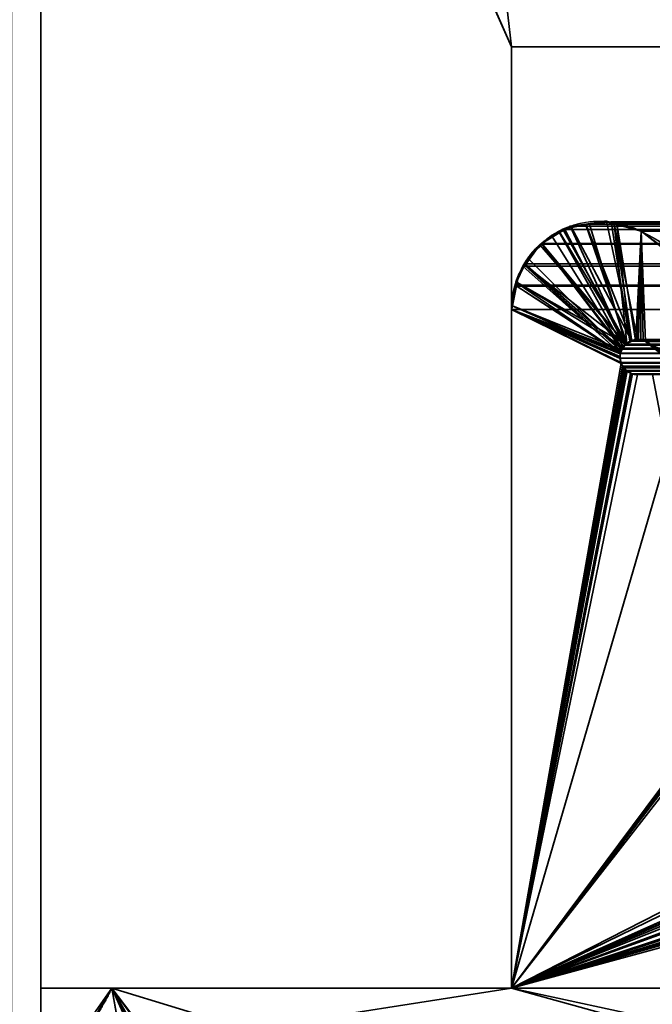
# Model space of a CAD drawing. Header units: millimetres. Extents: x -490 to 6690, y -115 to 132.
# Tile 270 of 656: x 1137 to 1142, y 4 to 12. Entities that reach past the tile are written whole.
import ezdxf

# ---------------------------------------------------------------- set-up
doc = ezdxf.new("R2010")
doc.units = ezdxf.units.MM
doc.layers.add('151', color=7, linetype='Continuous', true_color=0xffffff)

# ---------------------------------------------------------------- blocks, each defined once
blk = doc.blocks.new('UG_SURFACE_002')
at = {"layer": '151', "color": 252, "linetype": 'Continuous', "lineweight": 35}
for points in [[(2040, -6.2, 2201.9999), (2040, 113.2, 2201.9999), (960, 113.2, 2201.9999), (960, -6.2, 2201.9999)], [(1110, -6.2, 2052), (1110, 113.2, 2052), (1890, 113.2, 2052), (1890, -6.2, 2052)]]:
    blk.add_3dface(points, dxfattribs=at)
blk = doc.blocks.new('UG_SURFACE_112')
at = {"layer": '151', "color": 7, "linetype": 'Continuous', "lineweight": 35}
for points in [[(1136.75, -22, -8), (1136.75, 16, -8), (1137, 16, -8), (1137, -22, -8)], [(1137, -22, 2020), (1137, 16, 2020), (1136.75, 16, 2020.2501), (1136.75, -22, 2020.2501)], [(1137, 16, 2020), (1137, -22, 2020), (1137, -22, -8), (1137, 16, -8)]]:
    blk.add_3dface(points, dxfattribs=at)
blk = doc.blocks.new('UG_SURFACE_116')
at = {"layer": '151', "color": 14, "linetype": 'Continuous', "lineweight": 35}
for points in [[(1867.3, -10, 2024.3001), (1867.3, 19, 2024.3001), (1132.7, 19, 2024.3001), (1132.7, -10, 2024.3001)], [(1863.25, 16.25, 2020.2501), (1863.25, -22, 2020.2501), (1136.75, -22, 2020.2501), (1136.75, 16.25, 2020.2501)]]:
    blk.add_3dface(points, dxfattribs=at)
blk = doc.blocks.new('UG_SURFACE_117')
at = {"layer": '151', "color": 7, "linetype": 'Continuous', "lineweight": 35}
for points in [[(1136.75, 16, 2020.2501), (1136.75, -22, 2020.2501), (1863.25, -22, 2020.2501), (1863.25, 16, 2020.2501)], [(1136.75, -22, 2020.2501), (1136.75, 16, 2020.2501), (1137, 16, 2020), (1137, -22, 2020)], [(1863, 16, 2020), (1863, -22, 2020), (1137, -22, 2020), (1137, 16, 2020)]]:
    blk.add_3dface(points, dxfattribs=at)
blk = doc.blocks.new('UG_SURFACE_124')
at = {"layer": '151', "color": 46, "linetype": 'Continuous', "lineweight": 35}
for points in [[(1141.4355, 10.4492, 2015.5644), (1141.5021, 10.4762, -8), (1141.4095, 10.4203, -8)], [(1141.4095, 10.4203, -8), (1141.5021, 10.4762, -8), (1142.0197, 9.5024, -8), (1141.9779, 9.4776, -8)], [(1141.5021, 10.4762, -8), (1141.4355, 10.4492, 2015.5644), (1141.6317, 10.4872, 2015.3682)], [(1141.9775, 9.4783, 2015.0225), (1141.9803, 9.4814, 2015.0197), (1141.6317, 10.4872, 2015.3682), (1141.4355, 10.4492, 2015.5644)], [(1141.6317, 10.4872, 2015.3682), (1141.6316, 10.4934, -8), (1141.5021, 10.4762, -8)], [(1141.5021, 10.4762, -8), (1141.6316, 10.4934, -8), (1142.0207, 9.503, -8), (1142.0197, 9.5024, -8)], [(1141.6316, 10.4934, -8), (1141.6317, 10.4872, 2015.3682), (1141.7888, 10.5176, 2015.2111)], [(1141.8059, 10.5165, -8), (1141.6316, 10.4934, -8), (1141.7888, 10.5176, 2015.2111)], [(1142.0207, 9.503, -8), (1141.6316, 10.4934, -8), (1141.8059, 10.5165, -8)], [(1141.872, 10.4948, 2015.1279), (1141.7888, 10.5176, 2015.2111), (1141.6317, 10.4872, 2015.3682), (1141.9803, 9.4814, 2015.0197)], [(1141.8059, 10.5165, -8), (1141.7888, 10.5176, 2015.2111), (1141.872, 10.4948, 2015.1279)], [(1141.872, 10.4948, 2015.1279), (1141.8709, 10.4979, -8), (1141.8059, 10.5165, -8)], [(1141.8059, 10.5165, -8), (1141.8709, 10.4979, -8), (1142.0698, 9.5096, -8), (1142.0207, 9.503, -8)], [(1141.8709, 10.4979, -8), (1141.872, 10.4948, 2015.1279), (1142.1005, 10.4321, 2014.8995)], [(1142.1005, 10.4321, 2014.8995), (1142.1005, 10.4321, -8), (1141.8709, 10.4979, -8)], [(1141.8709, 10.4979, -8), (1142.1005, 10.4321, -8), (1142.0795, 9.511, -8), (1142.0698, 9.5096, -8)], [(1141.872, 10.4948, 2015.1279), (1141.9803, 9.4814, 2015.0197), (1142.0207, 9.4973, 2014.9794)], [(1142.0207, 9.4973, 2014.9794), (1142.0543, 9.5105, 2014.9457), (1142.1005, 10.4321, 2014.8995), (1141.872, 10.4948, 2015.1279)], [(1141.2559, 10.3275, -8), (1141.3395, 10.3959, 2015.6605), (1141.4026, 10.4309, 2015.5973)], [(1141.4026, 10.4309, 2015.5973), (1141.4095, 10.4203, -8), (1141.2559, 10.3275, -8)], [(1141.9779, 9.4776, -8), (1141.9696, 9.4727, -8), (1141.2559, 10.3275, -8), (1141.4095, 10.4203, -8)], [(1141.2559, 10.3275, -8), (1141.2596, 10.319, 2015.7404), (1141.3395, 10.3959, 2015.6605)], [(1141.3395, 10.3959, 2015.6605), (1141.2596, 10.319, 2015.7404), (1141.9405, 9.4365, 2015.0595)], [(1141.9405, 9.4365, 2015.0595), (1141.9498, 9.447, 2015.0502), (1141.4026, 10.4309, 2015.5973), (1141.3395, 10.3959, 2015.6605)], [(1141.4095, 10.4203, -8), (1141.4026, 10.4309, 2015.5973), (1141.4355, 10.4492, 2015.5644)], [(1141.9498, 9.447, 2015.0502), (1141.9775, 9.4783, 2015.0225), (1141.4355, 10.4492, 2015.5644), (1141.4026, 10.4309, 2015.5973)], [(1142.1005, 10.4321, 2014.8995), (1142.0543, 9.5105, 2014.9457), (1142.0692, 9.5077, 2014.9307)], [(1142.1005, 10.4321, 2014.8995), (1142.0692, 9.5077, 2014.9307), (1142.1183, 9.4987, 2014.8816)], [(1142.1181, 9.5004, -8), (1142.0795, 9.511, -8), (1142.1005, 10.4321, -8)], [(1143.7042, 9.2394, -8), (1142.1005, 10.4321, -8), (1142.1005, 10.4321, 2014.8995), (1143.7042, 9.2394, 2013.2957)], [(1142.1005, 10.4321, -8), (1142.1367, 9.4954, -8), (1142.1181, 9.5004, -8)], [(1143.2182, 8.6672, -8), (1142.1367, 9.4954, -8), (1142.1005, 10.4321, -8), (1143.7042, 9.2394, -8)], [(1143.7042, 9.2394, 2013.2957), (1142.1005, 10.4321, 2014.8995), (1142.1367, 9.4954, 2014.8633), (1143.2204, 8.638, 2013.7796)], [(1142.1183, 9.4987, 2014.8816), (1142.1367, 9.4954, 2014.8633), (1142.1005, 10.4321, 2014.8995)], [(1141.2398, 10.3178, -8), (1141.1107, 10.1446, 2015.8894), (1141.1389, 10.2028, 2015.861)], [(1141.2398, 10.3178, -8), (1141.1155, 10.1426, -8), (1141.1107, 10.1446, 2015.8894)], [(1141.1155, 10.1426, -8), (1141.2398, 10.3178, -8), (1141.9696, 9.4727, -8)], [(1141.2398, 10.3178, -8), (1141.1389, 10.2028, 2015.861), (1141.2596, 10.319, 2015.7404)], [(1141.9311, 9.4119, 2015.069), (1141.9405, 9.4365, 2015.0595), (1141.2596, 10.319, 2015.7404), (1141.1389, 10.2028, 2015.861)], [(1141.2596, 10.319, 2015.7404), (1141.2559, 10.3275, -8), (1141.2398, 10.3178, -8)], [(1141.9696, 9.4727, -8), (1141.2398, 10.3178, -8), (1141.2559, 10.3275, -8)], [(1141.0625, 10.0678, -8), (1141.0387, 9.9961, 2015.9614), (1141.1107, 10.1446, 2015.8894)], [(1141.9239, 9.3934, 2015.0762), (1141.1107, 10.1446, 2015.8894), (1141.0387, 9.9961, 2015.9614)], [(1141.9696, 9.4727, -8), (1141.0476, 9.996, -8), (1141.0625, 10.0678, -8), (1141.1155, 10.1426, -8)], [(1141.1107, 10.1446, 2015.8894), (1141.1155, 10.1426, -8), (1141.0625, 10.0678, -8)], [(1141.1389, 10.2028, 2015.861), (1141.1107, 10.1446, 2015.8894), (1141.9311, 9.4119, 2015.069)], [(1141.1107, 10.1446, 2015.8894), (1141.9239, 9.3934, 2015.0762), (1141.9311, 9.4119, 2015.069)], [(1141.0625, 10.0678, -8), (1141.0476, 9.996, -8), (1141.0387, 9.9961, 2015.9614)], [(1141.0387, 9.9961, 2015.9614), (1141.0302, 9.9788, 2015.9698), (1141.0044, 9.7991, 2015.9955), (1141.9239, 9.3934, 2015.0762)], [(1141.0065, 9.799, -8), (1141.0044, 9.7991, 2015.9955), (1141.0302, 9.9788, 2015.9698)], [(1141.0065, 9.799, -8), (1141.0302, 9.9788, 2015.9698), (1141.0387, 9.9961, 2015.9614)], [(1141.0387, 9.9961, 2015.9614), (1141.0476, 9.996, -8), (1141.0065, 9.799, -8)], [(1141.951, 9.4474, -8), (1141.9344, 9.4249, -8), (1141.0065, 9.799, -8), (1141.0476, 9.996, -8)], [(1141.0476, 9.996, -8), (1141.9696, 9.4727, -8), (1141.951, 9.4474, -8)], [(1141, 9.7678, -8), (1141, 9.7678, 2016), (1141.0044, 9.7991, 2015.9955)], [(1141.0044, 9.7991, 2015.9955), (1141.0065, 9.799, -8), (1141, 9.7678, -8)], [(1141.9238, 9.3911, 2015.0762), (1141.9239, 9.3934, 2015.0762), (1141.0044, 9.7991, 2015.9955), (1141, 9.7678, 2016)], [(1141, 9.7678, -8), (1141.0065, 9.799, -8), (1141.9344, 9.4249, -8), (1141.9315, 9.4125, -8)], [(1141, 9.7678, -8), (1141, 4, -8), (1141, 4, 2016), (1141, 9.7678, 2016)], [(1141, 9.7678, -8), (1141.9315, 9.4125, -8), (1141.9263, 9.3904, -8)], [(1141, 4, -8), (1141, 9.7678, -8), (1141.9307, 9.3086, -8), (1141.9541, 9.2719, -8)], [(1141, 9.7678, -8), (1141.9207, 9.3671, -8), (1141.9232, 9.3523, -8)], [(1141.9263, 9.3904, -8), (1141.9207, 9.3671, -8), (1141, 9.7678, -8)], [(1141.9232, 9.3523, -8), (1141.9306, 9.3092, -8), (1141.9307, 9.3086, -8), (1141, 9.7678, -8)], [(1141, 9.7678, 2016), (1141.9212, 9.3503, 2015.0788), (1141.9213, 9.3519, 2015.0788), (1141.9238, 9.3911, 2015.0762)], [(1141.9303, 9.3094, 2015.0697), (1141.9212, 9.3503, 2015.0788), (1141, 9.7678, 2016), (1141, 4, 2016)], [(1141.9775, 9.4783, 2015.0225), (1141.9498, 9.447, 2015.0502), (1141.951, 9.4474, -8)], [(1141.951, 9.4474, -8), (1141.9696, 9.4727, -8), (1141.9775, 9.4783, 2015.0225)], [(1141.9696, 9.4727, -8), (1141.9779, 9.4776, -8), (1141.9775, 9.4783, 2015.0225)], [(1141.9803, 9.4814, 2015.0197), (1141.9775, 9.4783, 2015.0225), (1141.9779, 9.4776, -8)], [(1141.9779, 9.4776, -8), (1142.0197, 9.5024, -8), (1142.0207, 9.4973, 2014.9794)], [(1142.0207, 9.4973, 2014.9794), (1141.9803, 9.4814, 2015.0197), (1141.9779, 9.4776, -8)], [(1142.0207, 9.4973, 2014.9794), (1142.0197, 9.5024, -8), (1142.0207, 9.503, -8)], [(1142.0692, 9.5077, 2014.9307), (1142.0543, 9.5105, 2014.9457), (1142.0207, 9.503, -8)], [(1142.0543, 9.5105, 2014.9457), (1142.0207, 9.4973, 2014.9794), (1142.0207, 9.503, -8)], [(1142.0207, 9.503, -8), (1142.0698, 9.5096, -8), (1142.0692, 9.5077, 2014.9307)], [(1142.0692, 9.5077, 2014.9307), (1142.0698, 9.5096, -8), (1142.0795, 9.511, -8)], [(1142.1183, 9.4987, 2014.8816), (1142.0692, 9.5077, 2014.9307), (1142.0795, 9.511, -8)], [(1142.0795, 9.511, -8), (1142.1181, 9.5004, -8), (1142.1183, 9.4987, 2014.8816)], [(1142.1181, 9.5004, -8), (1142.1367, 9.4954, -8), (1142.1367, 9.4954, 2014.8633)], [(1142.1367, 9.4954, 2014.8633), (1142.1183, 9.4987, 2014.8816), (1142.1181, 9.5004, -8)], [(1142.1367, 9.4954, -8), (1143.2182, 8.6672, -8), (1143.2204, 8.638, 2013.7796)], [(1143.2204, 8.638, 2013.7796), (1142.1367, 9.4954, 2014.8633), (1142.1367, 9.4954, -8)], [(1141.9232, 9.3523, -8), (1141.9207, 9.3671, -8), (1141.9238, 9.3911, 2015.0762)], [(1141.9207, 9.3671, -8), (1141.9263, 9.3904, -8), (1141.9238, 9.3911, 2015.0762)], [(1141.9238, 9.3911, 2015.0762), (1141.9213, 9.3519, 2015.0788), (1141.9232, 9.3523, -8)], [(1141.9239, 9.3934, 2015.0762), (1141.9238, 9.3911, 2015.0762), (1141.9263, 9.3904, -8)], [(1141.9311, 9.4119, 2015.069), (1141.9239, 9.3934, 2015.0762), (1141.9263, 9.3904, -8)], [(1141.9263, 9.3904, -8), (1141.9315, 9.4125, -8), (1141.9311, 9.4119, 2015.069)], [(1141.9405, 9.4365, 2015.0595), (1141.9311, 9.4119, 2015.069), (1141.9315, 9.4125, -8)], [(1141.9315, 9.4125, -8), (1141.9344, 9.4249, -8), (1141.9498, 9.447, 2015.0502)], [(1141.9498, 9.447, 2015.0502), (1141.9405, 9.4365, 2015.0595), (1141.9315, 9.4125, -8)], [(1141.9344, 9.4249, -8), (1141.951, 9.4474, -8), (1141.9498, 9.447, 2015.0502)], [(1141.9305, 9.3092, 2015.0695), (1141.9303, 9.3094, 2015.0697), (1141, 4, 2016)], [(1141.953, 9.2717, 2015.0468), (1141.9305, 9.3092, 2015.0695), (1141, 4, 2016)], [(1141.9232, 9.3523, -8), (1141.9213, 9.3519, 2015.0788), (1141.9212, 9.3503, 2015.0788)], [(1141.9212, 9.3503, 2015.0788), (1141.9303, 9.3094, 2015.0697), (1141.9232, 9.3523, -8)], [(1141.9232, 9.3523, -8), (1141.9303, 9.3094, 2015.0697), (1141.9305, 9.3092, 2015.0695)], [(1141.9305, 9.3092, 2015.0695), (1141.9306, 9.3092, -8), (1141.9232, 9.3523, -8)], [(1141.9307, 9.3086, -8), (1141.9305, 9.3092, 2015.0695), (1141.953, 9.2717, 2015.0468)], [(1141.9307, 9.3086, -8), (1141.9306, 9.3092, -8), (1141.9305, 9.3092, 2015.0695)], [(1141.953, 9.2717, 2015.0468), (1141.9541, 9.2719, -8), (1141.9307, 9.3086, -8)], [(1141.9541, 9.2719, -8), (1141.9626, 9.2586, -8), (1141, 4, -8)], [(1141, 4, 2016), (1141.958, 9.2636, 2015.0421), (1141.953, 9.2717, 2015.0468)], [(1141.9822, 9.2465, 2015.0177), (1141.958, 9.2636, 2015.0421), (1141, 4, 2016)], [(1141, 4, -8), (1141.9626, 9.2586, -8), (1141.9824, 9.2449, -8)], [(1141, 4, 2016), (1142.0145, 9.2237, 2014.9856), (1141.9822, 9.2465, 2015.0177)], [(1141.9824, 9.2449, -8), (1142.0115, 9.225, -8), (1141, 4, -8)], [(1141, 4, -8), (1142.0115, 9.225, -8), (1142.0225, 9.2228, -8), (1142.0697, 9.2132, -8)], [(1142.0223, 9.2223, 2014.9777), (1142.0145, 9.2237, 2014.9856), (1141, 4, 2016)], [(1141, 4, 2016), (1142.0697, 9.2132, 2014.9302), (1142.0223, 9.2223, 2014.9777)], [(1142.0697, 9.2132, -8), (1142.1976, 9.2132, -8), (1142.3255, 8.5488, -8), (1141, 4, -8)], [(1141, 4, 2016), (1142.3255, 8.5488, 2014.6744), (1142.1976, 9.2132, 2014.8025), (1142.0697, 9.2132, 2014.9302)], [(1141.9541, 9.2719, -8), (1141.953, 9.2717, 2015.0468), (1141.958, 9.2636, 2015.0421)], [(1141.958, 9.2636, 2015.0421), (1141.9626, 9.2586, -8), (1141.9541, 9.2719, -8)], [(1141.9626, 9.2586, -8), (1141.958, 9.2636, 2015.0421), (1141.9822, 9.2465, 2015.0177)], [(1141.9822, 9.2465, 2015.0177), (1141.9824, 9.2449, -8), (1141.9626, 9.2586, -8)], [(1141.9824, 9.2449, -8), (1141.9822, 9.2465, 2015.0177), (1142.0145, 9.2237, 2014.9856)], [(1142.0145, 9.2237, 2014.9856), (1142.0115, 9.225, -8), (1141.9824, 9.2449, -8)], [(1142.0115, 9.225, -8), (1142.0145, 9.2237, 2014.9856), (1142.0223, 9.2223, 2014.9777)], [(1142.0223, 9.2223, 2014.9777), (1142.0225, 9.2228, -8), (1142.0115, 9.225, -8)], [(1142.0225, 9.2228, -8), (1142.0223, 9.2223, 2014.9777), (1142.0697, 9.2132, 2014.9302)], [(1142.0697, 9.2132, 2014.9302), (1142.0697, 9.2132, -8), (1142.0225, 9.2228, -8)], [(1142.0697, 9.2132, 2014.9302), (1142.1976, 9.2132, 2014.8025), (1142.1976, 9.2132, -8), (1142.0697, 9.2132, -8)], [(1142.7333, 6.348, -8), (1142.7156, 6.3023, -8), (1141, 4, -8), (1142.3255, 8.5488, -8)], [(1142.3255, 8.5488, 2014.6744), (1141, 4, 2016), (1142.7119, 6.2761, 2014.2882), (1142.7292, 6.3496, 2014.2708)], [(1141, 4, -8), (1142.7156, 6.3023, -8), (1142.7156, 6.2716, -8)], [(1142.7121, 6.2716, 2014.2879), (1142.7119, 6.2761, 2014.2882), (1141, 4, 2016)], [(1142.7156, 6.2716, -8), (1142.7158, 6.1988, -8), (1141, 4, -8)], [(1141, 4, 2016), (1142.7158, 6.1988, 2014.2841), (1142.7121, 6.2716, 2014.2879)], [(1141, 4, -8), (1142.7158, 6.1988, -8), (1142.9482, 4.9927, -8)], [(1142.9482, 4.9927, 2014.0519), (1142.7158, 6.1988, 2014.2841), (1141, 4, 2016)], [(1141, 4, -8), (1142.9482, 4.9927, -8), (1142.9887, 4.8858, -8)], [(1141, 4, 2016), (1142.9573, 4.9535, 2014.0426), (1142.9482, 4.9927, 2014.0519)], [(1142.9876, 4.8881, 2014.0123), (1142.9573, 4.9535, 2014.0426), (1141, 4, 2016)], [(1141, 4, 2016), (1143.0259, 4.8055, 2013.9742), (1142.9876, 4.8881, 2014.0123)], [(1142.9887, 4.8858, -8), (1143.0093, 4.8316, -8), (1141, 4, -8)], [(1141, 4, -8), (1143.0093, 4.8316, -8), (1143.0705, 4.7601, -8)], [(1143.0695, 4.7652, 2013.9306), (1143.0259, 4.8055, 2013.9742), (1141, 4, 2016)], [(1143.1465, 4.6942, 2013.8535), (1143.0695, 4.7652, 2013.9306), (1141, 4, 2016)], [(1143.0705, 4.7601, -8), (1143.1214, 4.7007, -8), (1141, 4, -8)], [(1141, 4, -8), (1143.1214, 4.7007, -8), (1143.1439, 4.6878, -8)], [(1141, 4, 2016), (1143.1928, 4.6515, 2013.8073), (1143.1465, 4.6942, 2013.8535)], [(1143.1439, 4.6878, -8), (1143.2711, 4.6154, -8), (1141, 4, -8)], [(1143.2828, 4.6276, 2013.7172), (1143.1928, 4.6515, 2013.8073), (1141, 4, 2016), (1144.9322, 3.15, 2012.0678)], [(1144.9322, 3.15, -8), (1141, 4, -8), (1143.2711, 4.6154, -8), (1143.2811, 4.6137, -8)], [(1137.424, 3.6946, 2019.5761), (1137.6036, 4, -8), (1137.1982, 3.4215, -8)], [(1137.1982, 3.4215, -8), (1137.6036, 4, -8), (1137.7716, 3.0426, -8)], [(1137.424, 3.6946, 2019.5761), (1137.6036, 4, 2019.3963), (1137.6036, 4, -8)], [(1137.6036, 4, 2019.3963), (1137.424, 3.6946, 2019.5761), (1137.6646, 2.9606, 2019.3355), (1137.7773, 3.0214, 2019.2227)], [(1137.6036, 4, 2019.3963), (1141, 4, 2016), (1141, 4, -8), (1137.6036, 4, -8)], [(1137.6036, 4, -8), (1138.7532, 3.6468, -8), (1138.4176, 3.1368, -8), (1138.2493, 3.1481, -8)], [(1137.6036, 4, -8), (1138.0845, 3.1592, -8), (1138.0049, 3.1295, -8)], [(1138.2493, 3.1481, -8), (1138.0845, 3.1592, -8), (1137.6036, 4, -8)], [(1138.0049, 3.1295, -8), (1137.7716, 3.0426, -8), (1137.6036, 4, -8)], [(1138.7532, 3.6468, -8), (1137.6036, 4, -8), (1141, 4, -8)], [(1137.6036, 4, 2019.3963), (1138.0016, 3.1426, 2018.9984), (1138.2504, 3.1391, 2018.7497)], [(1138.2504, 3.1391, 2018.7497), (1138.4176, 3.1368, 2018.5823), (1138.7532, 3.6468, 2018.2469), (1137.6036, 4, 2019.3963)], [(1137.7773, 3.0214, 2019.2227), (1138.0004, 3.1419, 2018.9996), (1138.0016, 3.1426, 2018.9984), (1137.6036, 4, 2019.3963)], [(1141, 4, 2016), (1137.6036, 4, 2019.3963), (1138.7532, 3.6468, 2018.2469)], [(1141, 4, -8), (1144.0709, 3.15, -8), (1141.3919, 3.15, -8), (1138.7532, 3.6468, -8)], [(1138.7532, 3.6468, 2018.2469), (1141.3919, 3.15, 2015.6081), (1144.0709, 3.15, 2012.9292), (1141, 4, 2016)], [(1141, 4, -8), (1144.9322, 3.15, -8), (1144.0709, 3.15, -8)], [(1144.0709, 3.15, 2012.9292), (1144.9322, 3.15, 2012.0678), (1141, 4, 2016)]]:
    blk.add_3dface(points, dxfattribs=at)
blk = doc.blocks.new('UG_SURFACE_125')
at = {"layer": '151', "color": 46, "linetype": 'Continuous', "lineweight": 35}
for points in [[(1141.451, 10.4464, 2015.5489), (1858.549, 10.4464, 2015.5489), (1858.5013, 10.475, 2015.5013)], [(1141.4987, 10.475, 2015.5013), (1141.451, 10.4464, 2015.5489), (1858.5013, 10.475, 2015.5013)], [(1141.9618, 9.4651, 2015.0383), (1141.451, 10.4464, 2015.5489), (1141.4987, 10.475, 2015.5013)], [(1858.5013, 10.475, 2015.5013), (1858.3378, 10.4928, 2015.3377), (1141.6622, 10.4928, 2015.3377), (1141.4987, 10.475, 2015.5013)], [(1141.4987, 10.475, 2015.5013), (1141.6622, 10.4928, 2015.3377), (1141.9705, 9.4714, 2015.0294), (1141.9618, 9.4651, 2015.0383)], [(1141.6622, 10.4928, 2015.3377), (1858.3378, 10.4928, 2015.3377), (1858.1551, 10.5126, 2015.1551)], [(1141.8449, 10.5126, 2015.1551), (1141.6622, 10.4928, 2015.3377), (1858.1551, 10.5126, 2015.1551)], [(1141.6622, 10.4928, 2015.3377), (1141.8449, 10.5126, 2015.1551), (1142.0056, 9.4968, 2014.9944), (1141.9705, 9.4714, 2015.0294)], [(1858.1551, 10.5126, 2015.1551), (1858.1061, 10.4972, 2015.1062), (1141.8939, 10.4972, 2015.1062), (1141.8449, 10.5126, 2015.1551)], [(1142.0056, 9.4968, 2014.9944), (1141.8449, 10.5126, 2015.1551), (1141.8939, 10.4972, 2015.1062)], [(1141.8939, 10.4972, 2015.1062), (1858.1061, 10.4972, 2015.1062), (1857.8995, 10.4321, 2014.8995), (1142.1005, 10.4321, 2014.8995)], [(1141.8939, 10.4972, 2015.1062), (1142.1005, 10.4321, 2014.8995), (1142.0716, 9.5113, 2014.9283), (1142.0524, 9.5071, 2014.9477)], [(1142.0524, 9.5071, 2014.9477), (1142.0059, 9.4968, 2014.9941), (1142.0056, 9.4968, 2014.9944), (1141.8939, 10.4972, 2015.1062)], [(1141.2549, 10.3286, 2015.7452), (1858.7451, 10.3286, 2015.7452), (1858.549, 10.4464, 2015.5489), (1141.451, 10.4464, 2015.5489)], [(1141.2549, 10.3286, 2015.7452), (1141.451, 10.4464, 2015.5489), (1141.9618, 9.4651, 2015.0383), (1141.9429, 9.438, 2015.0571)], [(1142.0978, 9.5049, 2014.9021), (1142.0716, 9.5113, 2014.9283), (1142.1005, 10.4321, 2014.8995)], [(1142.1005, 10.4321, 2014.8995), (1142.1367, 9.4954, 2014.8633), (1142.0978, 9.5049, 2014.9021)], [(1142.1005, 10.4321, 2014.8995), (1857.8995, 10.4321, 2014.8995), (1856.3017, 9.2217, 2013.3016)], [(1856.3017, 9.2217, 2013.3016), (1143.6893, 9.1955, 2013.3107), (1142.1005, 10.4321, 2014.8995)], [(1142.8552, 9.0437, 2014.1449), (1142.1367, 9.4954, 2014.8633), (1142.1005, 10.4321, 2014.8995), (1143.6893, 9.1955, 2013.3107)], [(1141.9364, 9.429, 2015.0635), (1141.1111, 10.1545, 2015.8889), (1141.2451, 10.3227, 2015.7549), (1141.2549, 10.3286, 2015.7452)], [(1141.2451, 10.3227, 2015.7549), (1141.1111, 10.1545, 2015.8889), (1858.8889, 10.1545, 2015.8889)], [(1858.7549, 10.3227, 2015.7549), (1858.7451, 10.3286, 2015.7452), (1141.2549, 10.3286, 2015.7452), (1141.2451, 10.3227, 2015.7549)], [(1141.2451, 10.3227, 2015.7549), (1858.8889, 10.1545, 2015.8889), (1858.7549, 10.3227, 2015.7549)], [(1141.9429, 9.438, 2015.0571), (1141.9364, 9.429, 2015.0635), (1141.2549, 10.3286, 2015.7452)], [(1141.0302, 9.9741, 2015.9698), (1858.9698, 9.9741, 2015.9698), (1858.9033, 10.1364, 2015.9032)], [(1141.0967, 10.1364, 2015.9032), (1141.0302, 9.9741, 2015.9698), (1858.9033, 10.1364, 2015.9032)], [(1141.9251, 9.3964, 2015.075), (1141.0302, 9.9741, 2015.9698), (1141.0967, 10.1364, 2015.9032)], [(1858.9033, 10.1364, 2015.9032), (1858.8889, 10.1545, 2015.8889), (1141.1111, 10.1545, 2015.8889), (1141.0967, 10.1364, 2015.9032)], [(1141.0967, 10.1364, 2015.9032), (1141.1111, 10.1545, 2015.8889), (1141.9364, 9.429, 2015.0635), (1141.9251, 9.3964, 2015.075)], [(1141.9238, 9.3927, 2015.0762), (1141, 9.7678, 2016), (1141.0261, 9.9643, 2015.9738), (1141.0302, 9.9741, 2015.9698)], [(1141, 9.7678, 2016), (1859, 9.7678, 2016), (1858.9739, 9.9643, 2015.9738)], [(1141.0261, 9.9643, 2015.9738), (1141, 9.7678, 2016), (1858.9739, 9.9643, 2015.9738)], [(1858.9739, 9.9643, 2015.9738), (1858.9698, 9.9741, 2015.9698), (1141.0302, 9.9741, 2015.9698), (1141.0261, 9.9643, 2015.9738)], [(1141.9251, 9.3964, 2015.075), (1141.9238, 9.3927, 2015.0762), (1141.0302, 9.9741, 2015.9698)], [(1141, 9.7678, 2016), (1141, 4, 2016), (1859, 4, 2016), (1859, 9.7678, 2016)], [(1141, 4, 2016), (1141, 9.7678, 2016), (1141.9275, 9.3176, 2015.0726), (1141.9312, 9.3095, 2015.0688)], [(1141, 9.7678, 2016), (1141.9209, 9.3523, 2015.079), (1141.9275, 9.3176, 2015.0726)], [(1141, 9.7678, 2016), (1141.9238, 9.3927, 2015.0762), (1141.921, 9.3539, 2015.079), (1141.9209, 9.3523, 2015.079)], [(1858.0571, 9.438, 2015.0571), (1141.9429, 9.438, 2015.0571), (1141.9618, 9.4651, 2015.0383)], [(1141.9618, 9.4651, 2015.0383), (1141.9705, 9.4714, 2015.0294), (1858.0295, 9.4714, 2015.0294), (1858.0382, 9.4651, 2015.0383)], [(1858.0382, 9.4651, 2015.0383), (1858.0571, 9.438, 2015.0571), (1141.9618, 9.4651, 2015.0383)], [(1857.9944, 9.4968, 2014.9944), (1141.9705, 9.4714, 2015.0294), (1142.0056, 9.4968, 2014.9944)], [(1857.9944, 9.4968, 2014.9944), (1858.0295, 9.4714, 2015.0294), (1141.9705, 9.4714, 2015.0294)], [(1142.0056, 9.4968, 2014.9944), (1142.0059, 9.4968, 2014.9941), (1857.9941, 9.4968, 2014.9941), (1857.9944, 9.4968, 2014.9944)], [(1142.0524, 9.5071, 2014.9477), (1857.9476, 9.5071, 2014.9477), (1857.9941, 9.4968, 2014.9941), (1142.0059, 9.4968, 2014.9941)], [(1857.9284, 9.5113, 2014.9283), (1142.0524, 9.5071, 2014.9477), (1142.0716, 9.5113, 2014.9283)], [(1857.9284, 9.5113, 2014.9283), (1857.9476, 9.5071, 2014.9477), (1142.0524, 9.5071, 2014.9477)], [(1142.0716, 9.5113, 2014.9283), (1857.9022, 9.5049, 2014.9021), (1857.9284, 9.5113, 2014.9283)], [(1142.0716, 9.5113, 2014.9283), (1142.0978, 9.5049, 2014.9021), (1857.9022, 9.5049, 2014.9021)], [(1142.1367, 9.4954, 2014.8633), (1857.8633, 9.4954, 2014.8633), (1857.9022, 9.5049, 2014.9021), (1142.0978, 9.5049, 2014.9021)], [(1857.1448, 9.0437, 2014.1449), (1142.1367, 9.4954, 2014.8633), (1142.8552, 9.0437, 2014.1449)], [(1857.1448, 9.0437, 2014.1449), (1857.8633, 9.4954, 2014.8633), (1142.1367, 9.4954, 2014.8633)], [(1858.0762, 9.3927, 2015.0762), (1141.921, 9.3539, 2015.079), (1141.9238, 9.3927, 2015.0762)], [(1858.0762, 9.3927, 2015.0762), (1858.079, 9.3539, 2015.079), (1141.921, 9.3539, 2015.079)], [(1141.9238, 9.3927, 2015.0762), (1141.9251, 9.3964, 2015.075), (1858.0749, 9.3964, 2015.075), (1858.0762, 9.3927, 2015.0762)], [(1858.0636, 9.429, 2015.0635), (1141.9251, 9.3964, 2015.075), (1141.9364, 9.429, 2015.0635)], [(1858.0636, 9.429, 2015.0635), (1858.0749, 9.3964, 2015.075), (1141.9251, 9.3964, 2015.075)], [(1141.9364, 9.429, 2015.0635), (1141.9429, 9.438, 2015.0571), (1858.0571, 9.438, 2015.0571), (1858.0636, 9.429, 2015.0635)], [(1141.9312, 9.3095, 2015.0688), (1141.9415, 9.2861, 2015.0585), (1141, 4, 2016)], [(1141.9209, 9.3523, 2015.079), (1141.921, 9.3539, 2015.079), (1858.0725, 9.3176, 2015.0726)], [(1858.0725, 9.3176, 2015.0726), (1141.9275, 9.3176, 2015.0726), (1141.9209, 9.3523, 2015.079)], [(1141.921, 9.3539, 2015.079), (1858.079, 9.3539, 2015.079), (1858.0791, 9.3523, 2015.079)], [(1858.0791, 9.3523, 2015.079), (1858.0725, 9.3176, 2015.0726), (1141.921, 9.3539, 2015.079)], [(1858.0725, 9.3176, 2015.0726), (1858.0688, 9.3095, 2015.0688), (1141.9312, 9.3095, 2015.0688), (1141.9275, 9.3176, 2015.0726)], [(1141.9415, 9.2861, 2015.0585), (1141.9312, 9.3095, 2015.0688), (1858.0688, 9.3095, 2015.0688)], [(1141.9415, 9.2861, 2015.0585), (1858.0688, 9.3095, 2015.0688), (1858.0585, 9.2861, 2015.0585)], [(1141, 4, 2016), (1141.9415, 9.2861, 2015.0585), (1141.9531, 9.2724, 2015.0468)], [(1141.9531, 9.2724, 2015.0468), (1141.9725, 9.2492, 2015.0275), (1141, 4, 2016)], [(1141, 4, 2016), (1141.9725, 9.2492, 2015.0275), (1141.9839, 9.2429, 2015.0161), (1142.0246, 9.2201, 2014.9753)], [(1141, 4, 2016), (1142.0246, 9.2201, 2014.9753), (1142.0265, 9.2198, 2014.9734)], [(1142.0265, 9.2198, 2014.9734), (1142.0697, 9.2132, 2014.9302), (1141, 4, 2016)], [(1142.0697, 9.2132, 2014.9302), (1142.1976, 9.2132, 2014.8025), (1142.3255, 8.5488, 2014.6744), (1141, 4, 2016)], [(1858.0585, 9.2861, 2015.0585), (1858.0469, 9.2724, 2015.0468), (1141.9531, 9.2724, 2015.0468), (1141.9415, 9.2861, 2015.0585)], [(1141.9531, 9.2724, 2015.0468), (1858.0469, 9.2724, 2015.0468), (1858.0275, 9.2492, 2015.0275)], [(1141.9725, 9.2492, 2015.0275), (1141.9531, 9.2724, 2015.0468), (1858.0275, 9.2492, 2015.0275)], [(1858.0275, 9.2492, 2015.0275), (1858.0161, 9.2429, 2015.0161), (1141.9839, 9.2429, 2015.0161), (1141.9725, 9.2492, 2015.0275)], [(1142.0246, 9.2201, 2014.9753), (1141.9839, 9.2429, 2015.0161), (1858.0161, 9.2429, 2015.0161)], [(1142.0246, 9.2201, 2014.9753), (1858.0161, 9.2429, 2015.0161), (1857.9754, 9.2201, 2014.9753)], [(1857.9754, 9.2201, 2014.9753), (1857.9735, 9.2198, 2014.9734), (1142.0265, 9.2198, 2014.9734), (1142.0246, 9.2201, 2014.9753)], [(1142.0265, 9.2198, 2014.9734), (1857.9735, 9.2198, 2014.9734), (1857.9303, 9.2132, 2014.9302), (1142.0697, 9.2132, 2014.9302)], [(1857.9303, 9.2132, 2014.9302), (1857.8024, 9.2132, 2014.8025), (1142.1976, 9.2132, 2014.8025), (1142.0697, 9.2132, 2014.9302)], [(1141, 4, 2016), (1142.3255, 8.5488, 2014.6744), (1142.7177, 6.313, 2014.2822), (1142.7149, 6.2795, 2014.2851)], [(1142.7149, 6.2795, 2014.2851), (1142.7112, 6.2369, 2014.2889), (1141, 4, 2016)], [(1141, 4, 2016), (1142.7112, 6.2369, 2014.2889), (1142.7158, 6.1988, 2014.2841)], [(1142.7158, 6.1988, 2014.2841), (1142.9482, 4.9927, 2014.0519), (1141, 4, 2016)], [(1141, 4, 2016), (1142.9482, 4.9927, 2014.0519), (1142.9935, 4.8626, 2014.0066)], [(1142.9935, 4.8626, 2014.0066), (1142.996, 4.8556, 2014.004), (1141, 4, 2016)], [(1141, 4, 2016), (1142.996, 4.8556, 2014.004), (1143.0712, 4.7484, 2013.9289)], [(1143.0712, 4.7484, 2013.9289), (1143.0715, 4.7479, 2013.9284), (1141, 4, 2016)], [(1141, 4, 2016), (1143.0715, 4.7479, 2013.9284), (1143.1799, 4.6673, 2013.8202)], [(1143.1799, 4.6673, 2013.8202), (1143.222, 4.6361, 2013.778), (1141, 4, 2016)], [(1144.9322, 3.15, 2012.0678), (1141, 4, 2016), (1143.222, 4.6361, 2013.778), (1143.3054, 4.6169, 2013.6945)], [(1862.5941, 3.6691, 2019.5942), (1137.6036, 4, 2019.3963), (1137.4438, 3.7233, 2019.5563)], [(1137.7753, 3.0244, 2019.2246), (1137.694, 2.986, 2019.3059), (1137.4438, 3.7233, 2019.5563), (1137.6036, 4, 2019.3963)], [(1862.5941, 3.6691, 2019.5942), (1862.3964, 4, 2019.3963), (1137.6036, 4, 2019.3963)], [(1862.3964, 4, 2019.3963), (1859, 4, 2016), (1141, 4, 2016), (1137.6036, 4, 2019.3963)], [(1137.6036, 4, 2019.3963), (1138.7532, 3.6468, 2018.2469), (1138.4176, 3.1368, 2018.5823), (1138.2272, 3.145, 2018.7726)], [(1137.6036, 4, 2019.3963), (1137.997, 3.1292, 2019.0029), (1137.7753, 3.0244, 2019.2246)], [(1137.6036, 4, 2019.3963), (1138.0469, 3.1528, 2018.9531), (1137.997, 3.1292, 2019.0029)], [(1138.7532, 3.6468, 2018.2469), (1137.6036, 4, 2019.3963), (1141, 4, 2016)], [(1138.2272, 3.145, 2018.7726), (1138.0469, 3.1528, 2018.9531), (1137.6036, 4, 2019.3963)], [(1141, 4, 2016), (1144.0709, 3.15, 2012.9292), (1141.3919, 3.15, 2015.6081), (1138.7532, 3.6468, 2018.2469)], [(1141, 4, 2016), (1144.9322, 3.15, 2012.0678), (1144.0709, 3.15, 2012.9292)]]:
    blk.add_3dface(points, dxfattribs=at)
blk = doc.blocks.new('UG_SURFACE_140')
at = {"layer": '151', "color": 254, "linetype": 'Continuous', "lineweight": 35}
for points in [[(1148.7499, 4, 2008.25), (1148.7499, 111.75, 2008.25), (1137, 111.75, 2020), (1137, 86, 2020)], [(1137, 21, -8), (1148.7499, 111.75, -8), (1145, 12, -8), (1141, 12, -8)], [(1148.7499, 4, 2008.25), (1137, 86, 2020), (1145, 12, 2012.0001)], [(1137, 21, 2020), (1141, 12, 2016), (1145, 12, 2012.0001), (1137, 86, 2020)], [(1137, 4, 2020), (1137, 21, 2020), (1137, 21, -8), (1137, 4, -8)], [(1137, 21, 2020), (1137, 4, 2020), (1141, 4, 2016), (1141, 12, 2016)], [(1141, 12, -8), (1141, 4, -8), (1137, 4, -8), (1137, 21, -8)], [(1145, 12, 2012.0001), (1141, 12, 2016), (1141, 12, -8), (1145, 12, -8)], [(1141, 12, 2016), (1141, 4, 2016), (1141, 4, -8), (1141, 12, -8)], [(1141, 4, 2016), (1137, 4, 2020), (1137, 4, -8), (1141, 4, -8)]]:
    blk.add_3dface(points, dxfattribs=at)
blk = doc.blocks.new('UG_SURFACE_143')
at = {"layer": '151', "color": 254, "linetype": 'Continuous', "lineweight": 35}
for points in [[(1873.25, 111.75, 2030.2501), (1126.75, 111.75, 2030.2501), (1126.75, -10, 2030.2501), (1873.25, -10, 2030.2501)], [(1137, 86, 2020), (1137, 111.75, 2020), (1148.7499, 111.75, 2008.25), (1148.7499, 4, 2008.25)], [(1137, 21, 2020), (1132.5001, 86, 2024.4999), (1141, 12, 2016)], [(1145, 12, 2012.0001), (1141, 12, 2016), (1132.5001, 86, 2024.4999), (1137, 86, 2020)], [(1145, 12, 2012.0001), (1137, 86, 2020), (1148.7499, 4, 2008.25)], [(1867.4999, 21, 2024.4999), (1867.4999, -8, 2024.4999), (1132.5001, -8, 2024.4999), (1132.5001, 21, 2024.4999)], [(1863, 4, 2020), (1863, 21, 2020), (1137, 21, 2020), (1137, 4, 2020)], [(1141, 12, 2016), (1141, 4, 2016), (1137, 4, 2020), (1137, 21, 2020)], [(1859, 12, 2016), (1859, 4, 2016), (1141, 4, 2016), (1141, 12, 2016)], [(1859, 12, 2016), (1141, 12, 2016), (1145, 12, 2012.0001), (1855, 12, 2012.0001)], [(1863, 4, 2020), (1137, 4, 2020), (1141, 4, 2016), (1859, 4, 2016)]]:
    blk.add_3dface(points, dxfattribs=at)

msp = doc.modelspace()

# ---------------------------------------------------------------- linework, layer by layer
at = {"layer": '151', "color": 253, "linetype": 'Continuous', "lineweight": -3}
for p, q in [((1137, 4, 2020), (1137, 21, 2020)), ((1137, 4, 2020), (1137, 21, 2020)), ((1137, 4, -8), (1137, 21, -8)), ((1137, 16, 2020), (1137, -22, 2020)), ((1137, 16, -8), (1137, -22, -8)), ((1137, 16, 2020), (1137, -22, 2020)), ((1141, 12, 2016), (1141, 4, 2016)), ((1145, 12, -8), (1141, 12, -8)), ((1145, 12, 2012), (1141, 12, 2016)), ((1859, 12, 2016), (1141, 12, 2016)), ((1141, 12, 2016), (1141, 4, 2016)), ((1141, 12, 2016), (1145, 12, 2012)), ((1141, 12, -8), (1141, 4, -8)), ((1141, 12, 2016), (1141, 12, -8)), ((1142.1005, 10.4321, 2014.8995), (1142.1005, 10.4321, -8)), ((1857.8995, 10.4321, 2014.8995), (1142.1005, 10.4321, 2014.8995)), ((1141, 9.7678, -8), (1141, 4, -8)), ((1859, 9.7678, 2016), (1141, 9.7678, 2016)), ((1141, 9.7678, 2016), (1141, 4, 2016)), ((1141, 9.7678, 2016), (1141, 9.7678, -8)), ((1141, 9.7678, 2016), (1141, 4, 2016)), ((1857.8633, 9.4954, 2014.8633), (1142.1367, 9.4954, 2014.8633)), ((1142.1367, 9.4954, 2014.8633), (1142.1367, 9.4954, -8)), ((1142.0697, 9.2132, 2014.9303), (1142.0697, 9.2132, -8)), ((1142.1976, 9.2132, -8), (1142.0697, 9.2132, -8)), ((1857.9303, 9.2132, 2014.9303), (1142.0697, 9.2132, 2014.9303)), ((1142.1976, 9.2132, 2014.8024), (1142.0697, 9.2132, 2014.9303)), ((1142.0697, 9.2132, 2014.9303), (1142.1976, 9.2132, 2014.8024)), ((1141, 4, 2016), (1137, 4, 2020)), ((1137, 4, 2020), (1137, 4, -8)), ((1137, 4, 2020), (1141, 4, 2016)), ((1141, 4, -8), (1137, 4, -8)), ((1863, 4, 2020), (1137, 4, 2020)), ((1862.3964, 4, 2019.3964), (1137.6036, 4, 2019.3964)), ((1137.6036, 4, 2019.3964), (1137.6036, 4, -8)), ((1141, 4, 2016), (1137.6036, 4, 2019.3964)), ((1141, 4, -8), (1137.6036, 4, -8)), ((1137.6036, 4, 2019.3964), (1141, 4, 2016)), ((1141, 4, 2016), (1141, 4, -8)), ((1859, 4, 2016), (1141, 4, 2016)), ((1141, 4, 2016), (1141, 4, -8)), ((1859, 4, 2016), (1141, 4, 2016))]:
    msp.add_line(p, q, dxfattribs=at)
at = {"layer": '151', "color": 253, "linetype": 'Continuous', "lineweight": -3, "extrusion": (0, 0, -1)}
for centre, radius, start, end in [((-1141.7507, 9.7678, 8), 0.7507, 0, 117.76528), ((-1139.0822, 4.6991, 8), 6.479, 117.76528, 153.25636)]:
    msp.add_arc(centre, radius, start, end, dxfattribs=at)
at = {"layer": '151', "color": 253, "linetype": 'Continuous', "lineweight": -3}
for centre, radius, start, end in [((1142.0697, 9.3622, -8), 0.1491, 63.27542, 270), ((1140.1206, 5.491, -8), 4.4833, 20.3926, 63.27542), ((1135.6022, 4.9713, -8), 2.2246, 315.84033, 334.11094)]:
    msp.add_arc(centre, radius, start, end, dxfattribs=at)
for points, knots in [([(1141, 9.7678, 2016), (1141, 9.8345, 2016), (1141.0093, 9.9021, 2015.9907), (1141.043, 10.0262, 2015.957), (1141.0675, 10.0845, 2015.9325), (1141.1379, 10.2096, 2015.8621), (1141.1895, 10.2721, 2015.8105), (1141.3223, 10.3931, 2015.6777), (1141.4096, 10.4432, 2015.5904), (1141.6109, 10.515, 2015.3891), (1141.7296, 10.5272, 2015.2704), (1141.9318, 10.5016, 2015.0682), (1142.0187, 10.4752, 2014.9813), (1142.1005, 10.4321, 2014.8995)], [0, 0, 0, 0, 0.103365, 0.103365, 0.20588, 0.20588, 0.351028, 0.351028, 0.553091, 0.553091, 0.808468, 0.808468, 1, 1, 1, 1]), ([(1142.1367, 9.4954, 2014.8633), (1142.116, 9.5058, 2014.884), (1142.0936, 9.511, 2014.9064), (1142.0493, 9.5116, 2014.9507), (1142.0267, 9.5068, 2014.9733), (1141.99, 9.4894, 2015.01), (1141.975, 9.4789, 2015.025), (1141.9522, 9.455, 2015.0478), (1141.9434, 9.4428, 2015.0566), (1141.9309, 9.418, 2015.0691), (1141.9265, 9.4057, 2015.0735), (1141.9211, 9.3798, 2015.0789), (1141.9201, 9.3658, 2015.0799), (1141.9218, 9.3404, 2015.0782), (1141.9241, 9.3285, 2015.0759), (1141.9311, 9.3062, 2015.0689), (1141.9359, 9.2956, 2015.0641), (1141.9502, 9.2715, 2015.0498), (1141.961, 9.2591, 2015.039), (1141.9885, 9.2355, 2015.0115), (1142.0064, 9.2259, 2014.9936), (1142.0394, 9.2155, 2014.9606), (1142.0546, 9.2132, 2014.9454), (1142.0697, 9.2132, 2014.9303)], [0, 0, 0, 0, 0.141548, 0.141548, 0.284666, 0.284666, 0.389443, 0.389443, 0.46611, 0.46611, 0.526803, 0.526803, 0.58803, 0.58803, 0.641999, 0.641999, 0.697808, 0.697808, 0.78399, 0.78399, 0.903767, 0.903767, 1, 1, 1, 1]), ([(1144.3229, 7.0532, 2012.6771), (1144.0999, 7.653, 2012.9001), (1143.7682, 8.1552, 2013.2318), (1143.015, 8.9588, 2013.985), (1142.5861, 9.2691, 2014.4139), (1142.1367, 9.4954, 2014.8633)], [0, 0, 0, 0, 0.5, 0.5, 1, 1, 1, 1]), ([(1137.1982, 3.4215, 2019.8018), (1137.2421, 3.4667, 2019.7579), (1137.2847, 3.5144, 2019.7153), (1137.3667, 3.615, 2019.6333), (1137.4062, 3.6679, 2019.5938), (1137.5021, 3.8093, 2019.4979), (1137.5559, 3.9018, 2019.4441), (1137.6036, 4, 2019.3964)], [0, 0, 0, 0, 0.281281, 0.281281, 0.562645, 0.562645, 1, 1, 1, 1])]:
    msp.add_open_spline(points, degree=3, knots=knots, dxfattribs=at)
for points, weights in [([(1141, 9.7678, 2016), (1141, 10.1915, 2016), (1141.2706, 10.5633, 2015.7294), (1141.7255, 10.6295, 2015.2745), (1142.1005, 10.4321, 2014.8995)], [1, 0.758396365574, 0.677861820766, 0.758396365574, 1]), ([(1142.1005, 10.4321, 2014.8995), (1142.9954, 9.9609, 2014.0046), (1143.7799, 9.3138, 2013.2201), (1144.413, 8.5179, 2012.587), (1144.8682, 7.6146, 2012.1318)], [1, 0.976209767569, 0.968279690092, 0.976209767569, 1]), ([(1144.3229, 7.0532, 2012.6771), (1144.0271, 7.8488, 2012.9729), (1143.5418, 8.5535, 2013.4582), (1142.8949, 9.1137, 2014.1051), (1142.1367, 9.4954, 2014.8633)], [1, 0.965395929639, 0.953861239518, 0.965395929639, 1]), ([(1137.6036, 4, 2019.3964), (1137.526, 3.8401, 2019.474), (1137.4318, 3.6891, 2019.5682), (1137.322, 3.549, 2019.678), (1137.1982, 3.4215, 2019.8018)], [1, 0.993658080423, 0.991544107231, 0.993658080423, 1])]:
    msp.add_rational_spline(points, weights, degree=4, dxfattribs=at)
msp.add_open_spline([(1142.1005, 10.4321, 2014.8995), (1143.1848, 9.8613, 2013.8152), (1144.195, 8.9506, 2012.805), (1144.8682, 7.6146, 2012.1318)], degree=3, dxfattribs=at)
msp.add_rational_spline([(1142.1367, 9.4954, 2014.8633), (1142.0991, 9.5143, 2014.9009), (1142.0481, 9.5218, 2014.9519), (1142.0009, 9.501, 2014.9991), (1141.9384, 9.4444, 2015.0616), (1141.913, 9.3994, 2015.087), (1141.9155, 9.3479, 2015.0845), (1141.9458, 9.2692, 2015.0542), (1141.9786, 9.2294, 2015.0214), (1142.0275, 9.2132, 2014.9725), (1142.0697, 9.2132, 2014.9303)], [1, 1, 0.979485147, 1, 1, 0.979485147, 1, 1, 0.979485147, 1, 1], degree=4, knots=[0, 0, 0, 0, 0, 0.333333, 0.333333, 0.333333, 0.666667, 0.666667, 0.666667, 1, 1, 1, 1, 1], dxfattribs=at)

# ---------------------------------------------------------------- block references
for name in ['UG_SURFACE_002', 'UG_SURFACE_140', 'UG_SURFACE_143', 'UG_SURFACE_116', 'UG_SURFACE_112', 'UG_SURFACE_117', 'UG_SURFACE_124', 'UG_SURFACE_125']:
    msp.add_blockref(name, (0, 0), dxfattribs=at)

doc.saveas('drawing.dxf')
